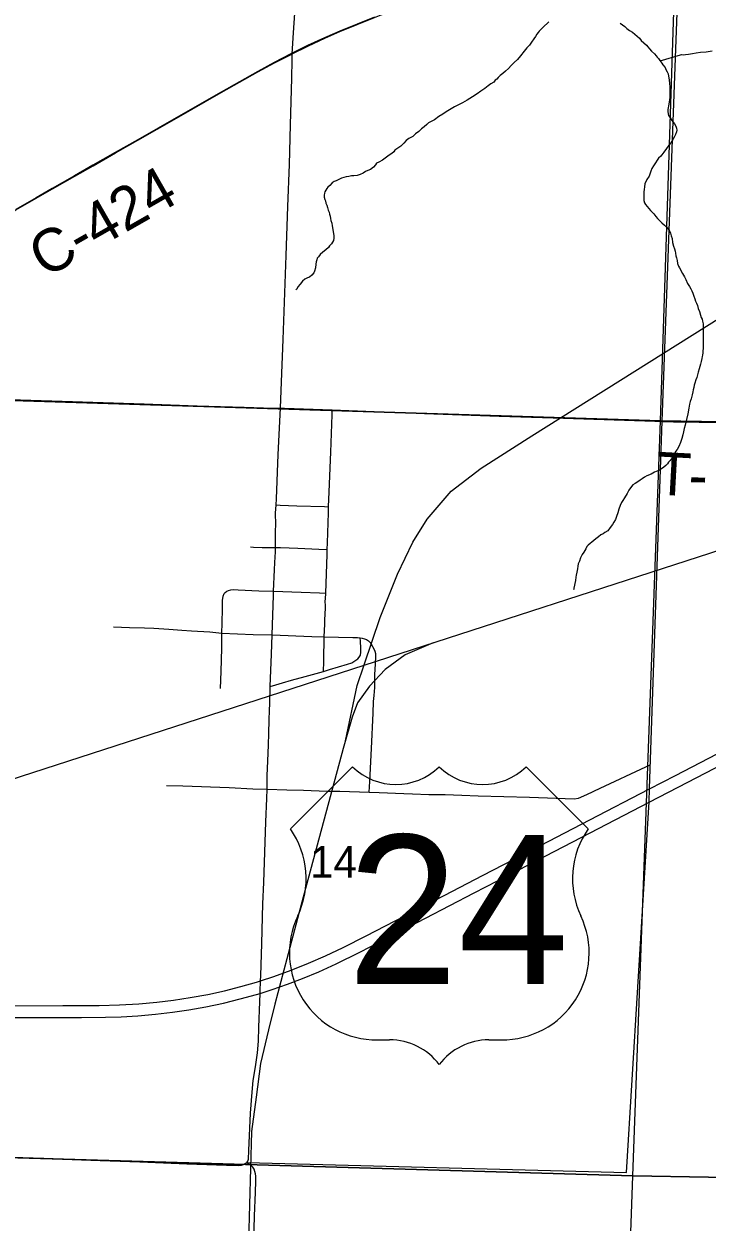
# Model space of a CAD drawing. Extents: x 2.4 to 73.1, y 4.5 to 25.6.
# Drawn here: x 29.555 to 30.008, y 20.107 to 20.902 of the extents above; entities that cross this region are included whole.
import ezdxf

# ---------------------------------------------------------------- set-up
doc = ezdxf.new("R2010")
doc.units = 0
for name, color, linetype in [('GM_X_City_Street', 7, 'Continuous'), ('GM_X_Corporation', 7, 'Continuous'), ('GM_X_County_Road', 7, 'Continuous'), ('GM_X_County_Road_Text', 7, 'Continuous'), ('GM_X_Minor_River', 7, 'Continuous'), ('GM_X_Rail_Line', 7, 'Continuous'), ('GM_X_Section', 7, 'Continuous'), ('GM_X_Section_Text', 7, 'Continuous'), ('GM_X_Township_Road', 7, 'Continuous'), ('GM_X_Township_Road_Text', 7, 'Continuous'), ('GM_X_US_Location', 7, 'Continuous'), ('GM_X_US_Route', 7, 'Continuous'), ('GM_X_US_Shield', 7, 'Continuous')]:
    doc.layers.add(name, color=color, linetype=linetype)

msp = doc.modelspace()

# ---------------------------------------------------------------- linework, layer by layer
at = {"layer": 'GM_X_City_Street'}
for points in [[(29.72484, 20.64689), (29.72556, 20.66441), (29.72671, 20.69231), (29.72762, 20.71712), (29.72865, 20.74813), (29.72981, 20.7807), (29.73088, 20.80861), (29.73161, 20.83483), (29.73236, 20.86584), (29.73264, 20.87779), (29.73275, 20.88211)], [(29.71813, 20.4621), (29.71882, 20.48359), (29.71931, 20.49627), (29.72025, 20.52239), (29.72036, 20.52526), (29.72094, 20.53942), (29.72119, 20.54447), (29.72159, 20.5514), (29.72156, 20.55443), (29.72149, 20.55763), (29.72156, 20.56515), (29.72173, 20.56961), (29.72169, 20.57715), (29.72197, 20.58255), (29.72225, 20.5867), (29.72332, 20.61601), (29.72484, 20.64689)], [(29.75338, 20.47212), (29.75359, 20.4787), (29.75357, 20.48024), (29.75365, 20.48331), (29.75371, 20.48484), (29.75385, 20.48947), (29.75401, 20.49501), (29.75424, 20.50334), (29.75439, 20.50642), (29.75469, 20.51409), (29.75472, 20.51564), (29.75466, 20.51872), (29.75476, 20.52027), (29.75491, 20.52407), (29.75581, 20.54963), (29.75585, 20.55294), (29.75606, 20.55736), (29.75679, 20.57745), (29.75678, 20.58141), (29.75728, 20.59136), (29.75829, 20.61766), (29.7592, 20.64241), (29.75932, 20.64563)], [(29.72197, 20.58255), (29.72464, 20.58254), (29.73565, 20.58205), (29.75415, 20.58148), (29.75678, 20.58141)], [(29.70496, 20.5548), (29.70698, 20.55451), (29.71282, 20.55441), (29.72156, 20.55443)], [(29.72156, 20.55443), (29.72494, 20.55432), (29.73651, 20.55384), (29.75025, 20.55322), (29.75585, 20.55294)], [(29.68513, 20.46068), (29.68554, 20.47192), (29.68587, 20.4874), (29.686, 20.49748), (29.68614, 20.50406), (29.68634, 20.51384), (29.68644, 20.51915), (29.68685, 20.52206), (29.68758, 20.52373)], [(29.68758, 20.52373), (29.68825, 20.52449), (29.68935, 20.52537), (29.69039, 20.52589), (29.6919, 20.52618), (29.6937, 20.52636), (29.69675, 20.52625), (29.71047, 20.52567), (29.72036, 20.52526)], [(29.72036, 20.52526), (29.73859, 20.52469), (29.75089, 20.52419), (29.75491, 20.52407)], [(29.61401, 20.50172), (29.62457, 20.50122), (29.63462, 20.50093), (29.64072, 20.50073), (29.65077, 20.50013), (29.6593, 20.49952), (29.6658, 20.49912), (29.67803, 20.49846), (29.686, 20.49748), (29.70676, 20.49663), (29.71931, 20.49627)], [(29.71931, 20.49627), (29.74575, 20.49535), (29.75401, 20.49501), (29.773, 20.49467), (29.77606, 20.49449), (29.77772, 20.49431), (29.77911, 20.49417), (29.78059, 20.49379), (29.78199, 20.49316), (29.78325, 20.49228), (29.78436, 20.4912), (29.78533, 20.49001)], [(29.71813, 20.4621), (29.72173, 20.46321), (29.72618, 20.46459), (29.73217, 20.46626), (29.74119, 20.46862), (29.74867, 20.47066), (29.75338, 20.47212), (29.75744, 20.47325), (29.76935, 20.47681), (29.77227, 20.47788), (29.77366, 20.47858), (29.77495, 20.47944), (29.77615, 20.48042), (29.77718, 20.48159), (29.77792, 20.48295), (29.77833, 20.48492), (29.77833, 20.48754), (29.77799, 20.49215), (29.77772, 20.49431)], [(29.78386, 20.39199), (29.78421, 20.39899), (29.78541, 20.42089), (29.7865, 20.44445), (29.78668, 20.45212), (29.78715, 20.4561), (29.78755, 20.46135), (29.78754, 20.4651), (29.78762, 20.46772), (29.78754, 20.46971), (29.78805, 20.47707), (29.78816, 20.48189), (29.78816, 20.4838), (29.78784, 20.48523), (29.7872, 20.4869), (29.78533, 20.49001)], [(29.70257, 20.14575), (29.70329, 20.14702), (29.70362, 20.1483), (29.70379, 20.15405), (29.70503, 20.17882), (29.70606, 20.19272), (29.70685, 20.20042), (29.70823, 20.2096), (29.70954, 20.21883), (29.71028, 20.22657), (29.71055, 20.2359), (29.71108, 20.25282), (29.71131, 20.25837), (29.71136, 20.25968), (29.71165, 20.26672), (29.71178, 20.26998), (29.71246, 20.29153), (29.71322, 20.31786), (29.71376, 20.33204), (29.71506, 20.37216), (29.71574, 20.38776), (29.71595, 20.39387), (29.71613, 20.40303), (29.71644, 20.41251), (29.7169, 20.42325), (29.71713, 20.43085), (29.71743, 20.43986), (29.7177, 20.44624), (29.7178, 20.45086), (29.71813, 20.4621)], [(29.71595, 20.39387), (29.72921, 20.39353), (29.74009, 20.3933), (29.75563, 20.39268), (29.76422, 20.39258), (29.78386, 20.39199), (29.79032, 20.39179), (29.80687, 20.39113), (29.81265, 20.39079), (29.8234, 20.39043), (29.8343, 20.39026), (29.84528, 20.38989), (29.85611, 20.38949), (29.89028, 20.38849), (29.91982, 20.38755), (29.92277, 20.38801), (29.92827, 20.39042), (29.93723, 20.39449), (29.96742, 20.40865), (29.96997, 20.40982)], [(29.64909, 20.39626), (29.65997, 20.39607), (29.6908, 20.39497), (29.70654, 20.39416), (29.71595, 20.39387)]]:
    msp.add_lwpolyline(points, dxfattribs=at)
at = {"layer": 'GM_X_Corporation'}
for points in [[(29.49738, 20.15111), (29.56764, 20.14893), (29.60497, 20.14773), (29.6314, 20.1468), (29.6625, 20.14553), (29.68893, 20.14455), (29.69671, 20.14441), (29.69897, 20.14452), (29.70096, 20.14524), (29.70246, 20.14602), (29.95477, 20.13949), (29.96962, 20.3856), (29.96984, 20.39435), (29.9783, 20.63829), (29.98962, 20.94583)], [(29.78727, 20.90644), (29.77572, 20.90185), (29.76422, 20.89709), (29.75423, 20.89275), (29.74294, 20.8875), (29.73263, 20.88239), (29.7318, 20.88198), (29.72072, 20.87631), (29.7098, 20.87034), (29.68543, 20.85657), (29.65571, 20.83963), (29.63006, 20.82499), (29.61519, 20.81653), (29.60035, 20.80804), (29.5882, 20.80111), (29.57335, 20.79262), (29.56255, 20.78645), (29.54906, 20.77873)]]:
    msp.add_lwpolyline(points, dxfattribs=at)
at = {"layer": 'GM_X_County_Road'}
for points in [[(29.73275, 20.88211), (29.73361, 20.89602), (29.73437, 20.90895), (29.73479, 20.9163), (29.73556, 20.93365), (29.73646, 20.96006), (29.73816, 21.01134), (29.73923, 21.04241), (29.74049, 21.07969), (29.74186, 21.12165), (29.74411, 21.162), (29.74613, 21.19303), (29.74616, 21.19359)], [(29.73275, 20.88211), (29.74306, 20.88722), (29.75435, 20.89247), (29.76434, 20.89681), (29.77584, 20.90157), (29.78739, 20.90617), (29.7917, 20.90788), (29.80193, 20.91161), (29.8152, 20.91609), (29.82857, 20.92026), (29.84502, 20.92497), (29.85708, 20.92809), (29.87071, 20.93128), (29.87941, 20.93308)], [(29.54321, 20.77501), (29.54918, 20.77845), (29.56267, 20.78617), (29.57347, 20.79235), (29.58832, 20.80083), (29.60047, 20.80776), (29.61531, 20.81626), (29.63017, 20.82472), (29.65583, 20.83936), (29.68555, 20.85629), (29.70992, 20.87006), (29.72084, 20.87604), (29.73192, 20.8817), (29.73275, 20.88211)], [(29.49738, 20.15084), (29.56776, 20.14865), (29.60509, 20.14745), (29.63152, 20.14652), (29.66262, 20.14526), (29.68905, 20.14428), (29.69683, 20.14414), (29.69909, 20.14424), (29.70108, 20.14496), (29.70257, 20.14575)]]:
    msp.add_lwpolyline(points, dxfattribs=at)
at = {"layer": 'GM_X_Minor_River'}
for points in [[(29.90318, 20.90331), (29.89911, 20.8996), (29.89775, 20.8983), (29.89677, 20.89718), (29.89599, 20.89625), (29.8952, 20.89513), (29.89422, 20.89363), (29.89304, 20.89195), (29.89166, 20.88989), (29.89029, 20.88783), (29.88853, 20.88597), (29.88678, 20.88392), (29.88423, 20.88075), (29.88228, 20.87832), (29.88014, 20.87628), (29.87819, 20.87423), (29.87625, 20.87238), (29.87431, 20.87052), (29.87256, 20.86904), (29.87082, 20.86775), (29.86946, 20.86645), (29.86849, 20.86533), (29.86752, 20.8646), (29.86654, 20.86329), (29.86462, 20.86219), (29.86287, 20.86071), (29.86055, 20.85905), (29.85804, 20.85721), (29.85553, 20.85556), (29.85244, 20.85354), (29.84897, 20.85134), (29.8457, 20.84951), (29.84301, 20.84824), (29.84051, 20.84697), (29.8382, 20.8455), (29.83492, 20.84348), (29.8326, 20.84201), (29.8301, 20.84036), (29.8272, 20.83834), (29.82489, 20.83706), (29.82316, 20.83615), (29.82199, 20.83504), (29.82025, 20.83355), (29.81851, 20.83226), (29.81676, 20.83059), (29.81463, 20.82893), (29.81269, 20.82708), (29.81019, 20.8258), (29.80845, 20.82451), (29.8067, 20.82284), (29.80475, 20.82079), (29.80089, 20.81803), (29.80011, 20.8171), (29.79875, 20.81599), (29.79701, 20.8147), (29.79527, 20.81341), (29.79257, 20.81138)], [(29.9505, 20.90243), (29.95199, 20.90126), (29.95349, 20.90009), (29.95498, 20.89891), (29.95666, 20.89755), (29.95873, 20.89636), (29.96022, 20.895), (29.96171, 20.89382), (29.9632, 20.89246), (29.9645, 20.89091), (29.96785, 20.8878), (29.96877, 20.88664), (29.96988, 20.88528), (29.97137, 20.88373), (29.97323, 20.88198), (29.97435, 20.88081), (29.97509, 20.87985), (29.97601, 20.87888), (29.97675, 20.87772), (29.97749, 20.87675), (29.97823, 20.87579), (29.97878, 20.87482), (29.98026, 20.87308), (29.9808, 20.87174), (29.98171, 20.87001), (29.98225, 20.86867), (29.98259, 20.86714), (29.98292, 20.86485), (29.98325, 20.86238), (29.98339, 20.86009), (29.98353, 20.858), (29.98349, 20.85629), (29.98345, 20.85458), (29.98342, 20.85306), (29.98319, 20.85155), (29.98297, 20.85003), (29.98254, 20.84757), (29.98232, 20.84625), (29.9821, 20.84511), (29.98207, 20.84379), (29.98223, 20.84226), (29.98258, 20.84111), (29.98313, 20.84015), (29.98405, 20.83899), (29.98479, 20.83784), (29.98571, 20.83668), (29.98664, 20.83552), (29.98736, 20.83398), (29.9879, 20.83264), (29.98806, 20.8313), (29.98785, 20.83017), (29.98724, 20.82847), (29.98664, 20.82716), (29.98546, 20.82528), (29.98407, 20.82304), (29.98271, 20.82136), (29.98114, 20.8193), (29.97937, 20.81668), (29.97741, 20.81407), (29.97586, 20.81277), (29.97507, 20.81146), (29.97389, 20.80978), (29.9727, 20.80771), (29.97153, 20.80603), (29.97072, 20.80415), (29.9697, 20.80094), (29.96813, 20.7987), (29.96692, 20.79568), (29.96669, 20.79379), (29.96646, 20.79209), (29.96623, 20.79038), (29.96619, 20.78867), (29.96616, 20.78715), (29.96612, 20.78564), (29.96629, 20.78468), (29.96664, 20.78315), (29.96737, 20.782), (29.96829, 20.78065), (29.96941, 20.77929), (29.97052, 20.77813), (29.97163, 20.77696), (29.97275, 20.7758), (29.97404, 20.77406), (29.97534, 20.7727), (29.97683, 20.77115), (29.97813, 20.76979), (29.98, 20.76842), (29.98148, 20.76667), (29.98296, 20.76493), (29.98387, 20.76301), (29.9844, 20.76129), (29.98493, 20.75938), (29.98525, 20.7569)], [(29.97697, 20.87743), (29.99052, 20.8814), (29.99109, 20.88158), (29.99223, 20.88136), (29.99394, 20.88151), (29.99585, 20.88185), (29.99852, 20.88236), (30.001, 20.88268), (30.00387, 20.88319), (30.00767, 20.88329), (30.01149, 20.88397)], [(29.79257, 20.81138), (29.79026, 20.8101), (29.78872, 20.80938), (29.78794, 20.80845), (29.78657, 20.80677), (29.78463, 20.80529), (29.78291, 20.80457), (29.78137, 20.80384), (29.77983, 20.80293), (29.77791, 20.80202), (29.7758, 20.80131), (29.77351, 20.80117), (29.77199, 20.80101), (29.77027, 20.80067), (29.76855, 20.80033), (29.76703, 20.79999), (29.7653, 20.79946), (29.76357, 20.79854), (29.76184, 20.79782), (29.7605, 20.79728), (29.75915, 20.79636), (29.75759, 20.79469), (29.75642, 20.79357), (29.75564, 20.79264), (29.75445, 20.79039), (29.75405, 20.78945), (29.75383, 20.78812), (29.754, 20.78698), (29.75434, 20.78545), (29.75489, 20.78449), (29.75505, 20.78297), (29.75578, 20.78162), (29.75612, 20.78009), (29.75665, 20.77837), (29.75719, 20.77684), (29.75754, 20.77569), (29.75789, 20.77436), (29.75805, 20.77283), (29.7584, 20.77131), (29.75893, 20.76958), (29.75927, 20.76787), (29.76026, 20.76139), (29.76042, 20.75967), (29.76, 20.75816), (29.75941, 20.75704), (29.75881, 20.75591), (29.75745, 20.75461), (29.75667, 20.75349), (29.75492, 20.75201), (29.75298, 20.75034), (29.75124, 20.74886), (29.75007, 20.74737), (29.74928, 20.74643), (29.74907, 20.7453), (29.74866, 20.74398), (29.74843, 20.74247), (29.74819, 20.74), (29.74757, 20.73774), (29.74697, 20.73661), (29.7458, 20.73512), (29.74406, 20.73382), (29.74291, 20.73328), (29.74117, 20.73237), (29.73962, 20.73108), (29.73806, 20.72921), (29.7365, 20.72735), (29.7357, 20.72584), (29.73512, 20.72548)], [(29.98525, 20.7569), (29.98577, 20.75442), (29.98648, 20.7525), (29.98702, 20.75116), (29.98718, 20.74983), (29.98752, 20.74792), (29.98787, 20.74658), (29.98821, 20.74487), (29.98855, 20.74296), (29.98927, 20.74104), (29.98982, 20.74008), (29.99182, 20.73624), (29.9931, 20.73412), (29.99401, 20.7322), (29.99509, 20.72951), (29.99657, 20.72758), (29.9973, 20.72605), (29.99803, 20.7247), (29.99875, 20.72316), (29.99928, 20.72125), (30, 20.71934), (30.00053, 20.71781), (30.00107, 20.71646), (30.0018, 20.71493), (30.00233, 20.71302), (30.00304, 20.71091), (30.00375, 20.70861), (30.00428, 20.70708), (30.00483, 20.70593), (30.00518, 20.70459), (30.00552, 20.70288), (30.00567, 20.70097), (30.00562, 20.6987), (30.00556, 20.69604), (30.00569, 20.69356), (30.00563, 20.69091), (30.00556, 20.68768), (30.00527, 20.6835), (30.00505, 20.68199), (30.00484, 20.68105), (30.00462, 20.67972), (30.0042, 20.67783), (30.00377, 20.67594), (30.00336, 20.67443), (30.00295, 20.67292), (30.00232, 20.67065), (30.00172, 20.66896), (30.0013, 20.66726), (30.00069, 20.66556), (30.00007, 20.66349), (29.99966, 20.66217), (29.99944, 20.66065), (29.99902, 20.65895), (29.99861, 20.65763), (29.99838, 20.65574), (29.99756, 20.65309), (29.99694, 20.65121), (29.99653, 20.64951), (29.99609, 20.64686), (29.99543, 20.64307), (29.99355, 20.63552), (29.99293, 20.63325), (29.9925, 20.63117), (29.99208, 20.62909), (29.99145, 20.62664), (29.99063, 20.624), (29.98943, 20.62136), (29.98824, 20.6193), (29.98726, 20.61799), (29.98627, 20.61612), (29.98527, 20.61405), (29.98371, 20.61199), (29.98255, 20.61107), (29.98195, 20.60994), (29.98078, 20.60883), (29.97943, 20.60772), (29.97788, 20.60662), (29.97557, 20.60534), (29.97327, 20.60425), (29.97096, 20.60297), (29.96827, 20.60189), (29.96673, 20.60098), (29.96518, 20.59987), (29.96383, 20.59895), (29.9621, 20.59785), (29.96036, 20.59675), (29.95882, 20.59584), (29.95726, 20.59397), (29.95627, 20.59247), (29.95508, 20.59022), (29.9533, 20.58722), (29.95213, 20.58554), (29.95134, 20.58423), (29.95053, 20.58216), (29.94952, 20.57971), (29.9489, 20.57744), (29.94809, 20.57499), (29.94728, 20.57292), (29.94629, 20.57123), (29.9453, 20.56955), (29.94393, 20.56768)], [(29.94393, 20.56768), (29.94217, 20.56544), (29.94024, 20.56434), (29.93908, 20.56342), (29.93773, 20.56269), (29.93599, 20.5614), (29.93425, 20.56011), (29.9329, 20.559), (29.92922, 20.55585), (29.92843, 20.55492), (29.92764, 20.55342), (29.92626, 20.55117), (29.92528, 20.54967), (29.92468, 20.54873), (29.92408, 20.54742), (29.92347, 20.54534), (29.92266, 20.54346), (29.92225, 20.54195), (29.92202, 20.54025), (29.92178, 20.53797), (29.92135, 20.53589), (29.92094, 20.53457), (29.92071, 20.53249), (29.92028, 20.53041), (29.92006, 20.52927), (29.91964, 20.52738), (29.91962, 20.52643), (29.91943, 20.52644)]]:
    msp.add_lwpolyline(points, dxfattribs=at)
at = {"layer": 'GM_X_Rail_Line'}
for points in [[(29.78044, 20.47651), (29.7911, 20.50784), (29.80268, 20.53672), (29.81269, 20.55779), (29.82231, 20.57304), (29.83822, 20.59181), (29.85825, 20.60693), (29.8919, 20.62838), (30.25114, 20.85389), (30.44465, 20.9729), (30.47522, 20.99321), (30.50027, 21.01391), (30.52076, 21.03709), (30.54176, 21.06437), (30.56209, 21.09275), (30.63339, 21.20115), (30.72595, 21.34181), (30.80047, 21.46311), (30.8477, 21.53019), (30.87537, 21.57343), (30.91427, 21.643)], [(29.49738, 20.38454), (29.78056, 20.47623), (30.02642, 20.55584), (30.5317, 20.7222), (31.06173, 20.89547), (31.60226, 21.07108), (31.99378, 21.19809), (32.24901, 21.28076), (33.02045, 21.53011), (33.27514, 21.61267)], [(29.82622, 20.49102), (29.80762, 20.48302), (29.79451, 20.47345), (29.78409, 20.46221), (29.77603, 20.45129), (29.77245, 20.44161), (29.76652, 20.42089), (29.73911, 20.3188), (29.72108, 20.25126), (29.71701, 20.23412), (29.71169, 20.21172), (29.7087, 20.18936), (29.70561, 20.16672), (29.7011, 19.99616), (29.69306, 19.6986), (29.69122, 19.60704), (29.69086, 19.58087), (29.69073, 19.57953)], [(29.76801, 20.4261), (29.77574, 20.46268), (29.78044, 20.47651)]]:
    msp.add_lwpolyline(points, dxfattribs=at)
at = {"layer": 'GM_X_Section'}
for points in [[(30.48067, 20.63017), (29.97714, 20.63847), (29.99357, 21.14088), (30.49787, 21.13293)], [(29.97714, 20.63847), (30.48067, 20.63017), (30.46148, 20.13105), (30.46142, 20.1284), (29.95885, 20.13725)], [(30.46142, 20.1284), (30.4449, 19.63056), (29.94145, 19.64208), (29.95885, 20.13725)]]:
    msp.add_lwpolyline(points, close=True, dxfattribs=at)
at = {"layer": 'GM_X_Township_Road'}
msp.add_line((29.97342, 20.63818), (29.97842, 20.63802), dxfattribs=at)
for points in [[(29.49738, 20.65425), (29.50504, 20.65399), (29.5381, 20.65277), (29.57995, 20.6514), (29.63435, 20.64962), (29.66964, 20.64848), (29.70079, 20.64759), (29.71358, 20.64702), (29.72484, 20.64689)], [(29.72484, 20.64689), (29.72747, 20.64687), (29.75932, 20.64563)], [(29.75932, 20.64563), (29.82055, 20.64336), (29.87021, 20.64163), (29.9059, 20.64041), (29.97342, 20.63818)], [(29.97842, 20.63802), (29.98588, 20.6378), (30.00296, 20.63751), (30.02624, 20.63705), (30.08212, 20.63602), (30.11316, 20.63559), (30.15506, 20.63477), (30.20474, 20.63401), (30.22026, 20.63389), (30.22714, 20.63382), (30.2307, 20.63379)], [(29.70118, 19.89235), (29.70162, 19.90534), (29.7021, 19.924), (29.70324, 19.96133), (29.70393, 19.97999), (29.70442, 19.99865), (29.70502, 20.01731), (29.70596, 20.05153), (29.70717, 20.09352), (29.70771, 20.11062), (29.70836, 20.12617), (29.70859, 20.13396), (29.70845, 20.13707), (29.70826, 20.13862), (29.70791, 20.14014), (29.70735, 20.14158), (29.70654, 20.1429), (29.70545, 20.14399), (29.70257, 20.14575)]]:
    msp.add_lwpolyline(points, dxfattribs=at)
at = {"layer": 'GM_X_US_Route'}
for points in [[(29.96974, 20.38532), (29.99535, 20.39865), (30.09005, 20.44764), (30.13367, 20.47021), (30.16351, 20.48558), (30.18045, 20.49407), (30.19203, 20.49937), (30.20147, 20.50335), (30.21102, 20.50704), (30.22215, 20.51095), (30.22258, 20.51109)], [(29.96951, 20.39384), (29.96996, 20.39407), (29.98716, 20.40299), (30.02586, 20.42304)], [(29.50709, 20.25011), (29.58045, 20.25023), (29.60438, 20.25033), (29.61803, 20.25069), (29.63074, 20.25143), (29.64279, 20.2525), (29.65389, 20.25383), (29.66493, 20.2555), (29.67654, 20.25761), (29.68776, 20.26006), (29.69858, 20.26282), (29.70901, 20.26586), (29.71165, 20.26672), (29.72052, 20.26962), (29.73191, 20.27374), (29.74345, 20.27833), (29.75483, 20.28328), (29.76662, 20.28886), (29.78189, 20.29653), (29.83348, 20.32327), (29.85939, 20.33676), (29.88643, 20.35078), (29.93032, 20.37352), (29.96951, 20.39384)], [(29.54116, 20.24241), (29.59276, 20.24243), (29.60862, 20.24254), (29.61919, 20.24287), (29.63006, 20.2435), (29.64184, 20.24452), (29.65328, 20.24585), (29.66405, 20.24743), (29.67538, 20.24947), (29.68695, 20.25193), (29.69813, 20.25466), (29.70893, 20.25764), (29.71131, 20.25837), (29.71934, 20.26085), (29.72964, 20.26441), (29.73953, 20.26818), (29.75044, 20.27275), (29.76176, 20.27792), (29.77766, 20.28575), (29.80503, 20.29982), (29.85355, 20.32504), (29.87673, 20.33707), (29.92504, 20.36207), (29.96974, 20.38532)]]:
    msp.add_lwpolyline(points, dxfattribs=at)
at = {"layer": 'GM_X_US_Shield'}
for p, q in [((29.77267, 20.40879), (29.73148, 20.36759)), ((29.92923, 20.36759), (29.88803, 20.40879)), ((29.78915, 20.22752), (29.79739, 20.22752)), ((29.86331, 20.22752), (29.87155, 20.22752))]:
    msp.add_line(p, q, dxfattribs=at)
for points in [[(29.49738, 21.15205), (29.49738, 20.65341), (29.97714, 20.63847), (29.99357, 21.14088)], [(29.49738, 20.65341), (29.49738, 20.15077), (29.95885, 20.13725), (29.97714, 20.63847)], [(29.49738, 20.15077), (29.49738, 19.65206), (29.94145, 19.64208), (29.95885, 20.13725)]]:
    msp.add_lwpolyline(points, close=True, dxfattribs=at)
for centre, radius, start, end in [((29.80151, 20.43821), 0.0412, 225.573, 314.427), ((29.85919, 20.43821), 0.0412, 225.573, 314.427), ((29.68423, 20.33451), 0.05768, 334.54712, 35.00093), ((29.97648, 20.33451), 0.05768, 144.99907, 205.45288), ((29.78851, 20.28519), 0.05768, 154.83192, 270.63826), ((29.87219, 20.28519), 0.05768, 269.36174, 25.16808), ((29.79739, 20.18632), 0.0412, 36.8699, 90), ((29.86331, 20.18632), 0.0412, 90, 143.1301)]:
    msp.add_arc(centre, radius, start, end, dxfattribs=at)

# ---------------------------------------------------------------- texts
at = {"layer": 'GM_X_County_Road_Text'}
msp.add_text('C-424', height=0.028409, rotation=29.74449, dxfattribs=at).set_placement((29.56856, 20.73274))
at = {"layer": 'GM_X_Section_Text'}
msp.add_text('14', height=0.020928, rotation=0.00001, dxfattribs=at).set_placement((29.74452, 20.33518))
at = {"layer": 'GM_X_Township_Road_Text'}
for s, rotation, p in [('T', 356.90855, (29.97351, 20.58956)), ('-', 358.64464, (29.99566, 20.58838))]:
    msp.add_text(s, height=0.02841, rotation=rotation, dxfattribs=at).set_placement(p)
at = {"layer": 'GM_X_US_Location'}
for s, p in [('0', (29.83032, 20.31328)), ('/', (29.83033, 20.31328))]:
    msp.add_text(s, height=0.0000947, dxfattribs=at).set_placement(p)
msp.add_text('24', height=0.0000947, rotation=0.00001, dxfattribs=at).set_placement((29.81077, 20.29368))
at = {"layer": 'GM_X_US_Shield'}
msp.add_text('24', height=0.098877, dxfattribs=at).set_placement((29.76934, 20.26459))

doc.saveas('drawing.dxf')
